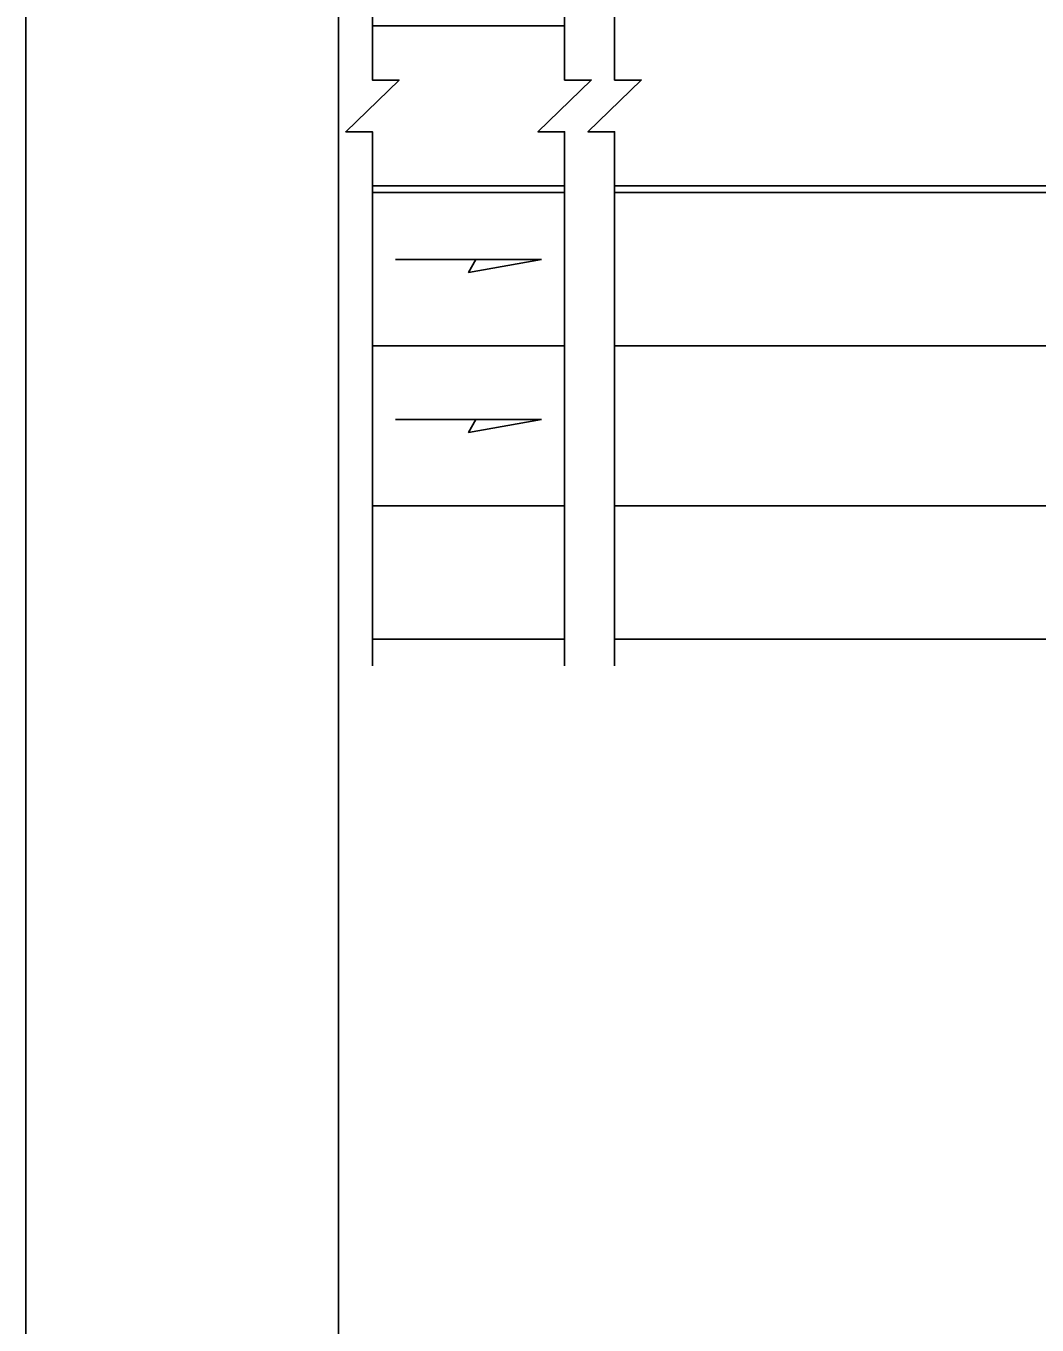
# Model space of a CAD drawing. Extents: x 99999.1 to 100096.1, y 99995 to 100010.7.
# Drawn here: x 100039.062 to 100042.095, y 100002.928 to 100006.826 of the extents above; entities that cross this region are included whole.
import ezdxf

# ---------------------------------------------------------------- set-up
doc = ezdxf.new("R2010")
doc.units = 0
for name, color, linetype in [('RD_ED_ShoulderPavedEdge', 7, 'Continuous'), ('RD_MK_LineEdgeWhite', 7, 'Continuous'), ('RD_MK_LineLane', 7, 'Continuous'), ('RD_MK_LineTwoWayLtTurn', 7, 'Continuous'), ('SH_GI_PlotLimits', 7, 'Continuous'), ('SH_GI_SheetBorder', 7, 'Continuous'), ('TR_WZ_WorkZoneDetails', 7, 'Continuous')]:
    doc.layers.add(name, color=color, linetype=linetype)

msp = doc.modelspace()

# ---------------------------------------------------------------- linework, layer by layer
at = {"layer": 'RD_ED_ShoulderPavedEdge'}
for p, q in [((100040.1016, 100004.9857), (100040.6783, 100004.9857)), ((100040.8283, 100004.9857), (100054.8933, 100004.9857))]:
    msp.add_line(p, q, dxfattribs=at)
at = {"layer": 'RD_MK_LineEdgeWhite'}
for p, q in [((100040.1016, 100005.3857), (100040.6783, 100005.3857)), ((100040.8283, 100005.3857), (100054.8933, 100005.3857))]:
    msp.add_line(p, q, dxfattribs=at)
at = {"layer": 'RD_MK_LineLane'}
for points in [[(100040.6783, 100005.8657), (100040.1016, 100005.8657)], [(100054.8933, 100005.8657), (100040.8283, 100005.8657)]]:
    msp.add_lwpolyline(points, dxfattribs=at)
at = {"layer": 'RD_MK_LineTwoWayLtTurn'}
for p, q in [((100040.1016, 100006.3257), (100040.6783, 100006.3257)), ((100040.8283, 100006.3257), (100054.8933, 100006.3257))]:
    msp.add_line(p, q, dxfattribs=at)
for points in [[(100040.6783, 100006.8257), (100040.1016, 100006.8257)], [(100040.6783, 100006.3457), (100040.1016, 100006.3457)], [(100054.8933, 100006.3457), (100040.8283, 100006.3457)]]:
    msp.add_lwpolyline(points, dxfattribs=at)
at = {"layer": 'SH_GI_PlotLimits'}
msp.add_lwpolyline([(100039.0625, 99999.6875), (100056.0625, 99999.6875), (100056.0625, 100010.6875), (100039.0625, 100010.6875)], close=True, dxfattribs=at)
at = {"layer": 'SH_GI_SheetBorder'}
msp.add_line((100040, 100010.375), (100040, 100000), dxfattribs=at)
at = {"layer": 'TR_WZ_WorkZoneDetails'}
for p, q in [((100040.4123, 100006.125), (100040.1712, 100006.125)), ((100040.4123, 100005.645), (100040.1712, 100005.645))]:
    msp.add_line(p, q, dxfattribs=at)
for points in [[(100040.1016, 100004.9057), (100040.1016, 100006.5083), (100040.0216, 100006.5083), (100040.1817, 100006.6632), (100040.1016, 100006.6632), (100040.1016, 100008.2657)], [(100040.6783, 100004.9057), (100040.6783, 100006.5083), (100040.5983, 100006.5083), (100040.7583, 100006.6632), (100040.6783, 100006.6632), (100040.6783, 100008.2657)], [(100040.8283, 100004.9057), (100040.8283, 100006.5083), (100040.7483, 100006.5083), (100040.9083, 100006.6632), (100040.8283, 100006.6632), (100040.8283, 100008.2657)]]:
    msp.add_lwpolyline(points, dxfattribs=at)
for points in [[(100040.6088, 100006.125), (100040.39, 100006.0864), (100040.4123, 100006.125)], [(100040.6088, 100005.645), (100040.39, 100005.6064), (100040.4123, 100005.645)]]:
    msp.add_lwpolyline(points, close=True, dxfattribs=at)

doc.saveas('drawing.dxf')
